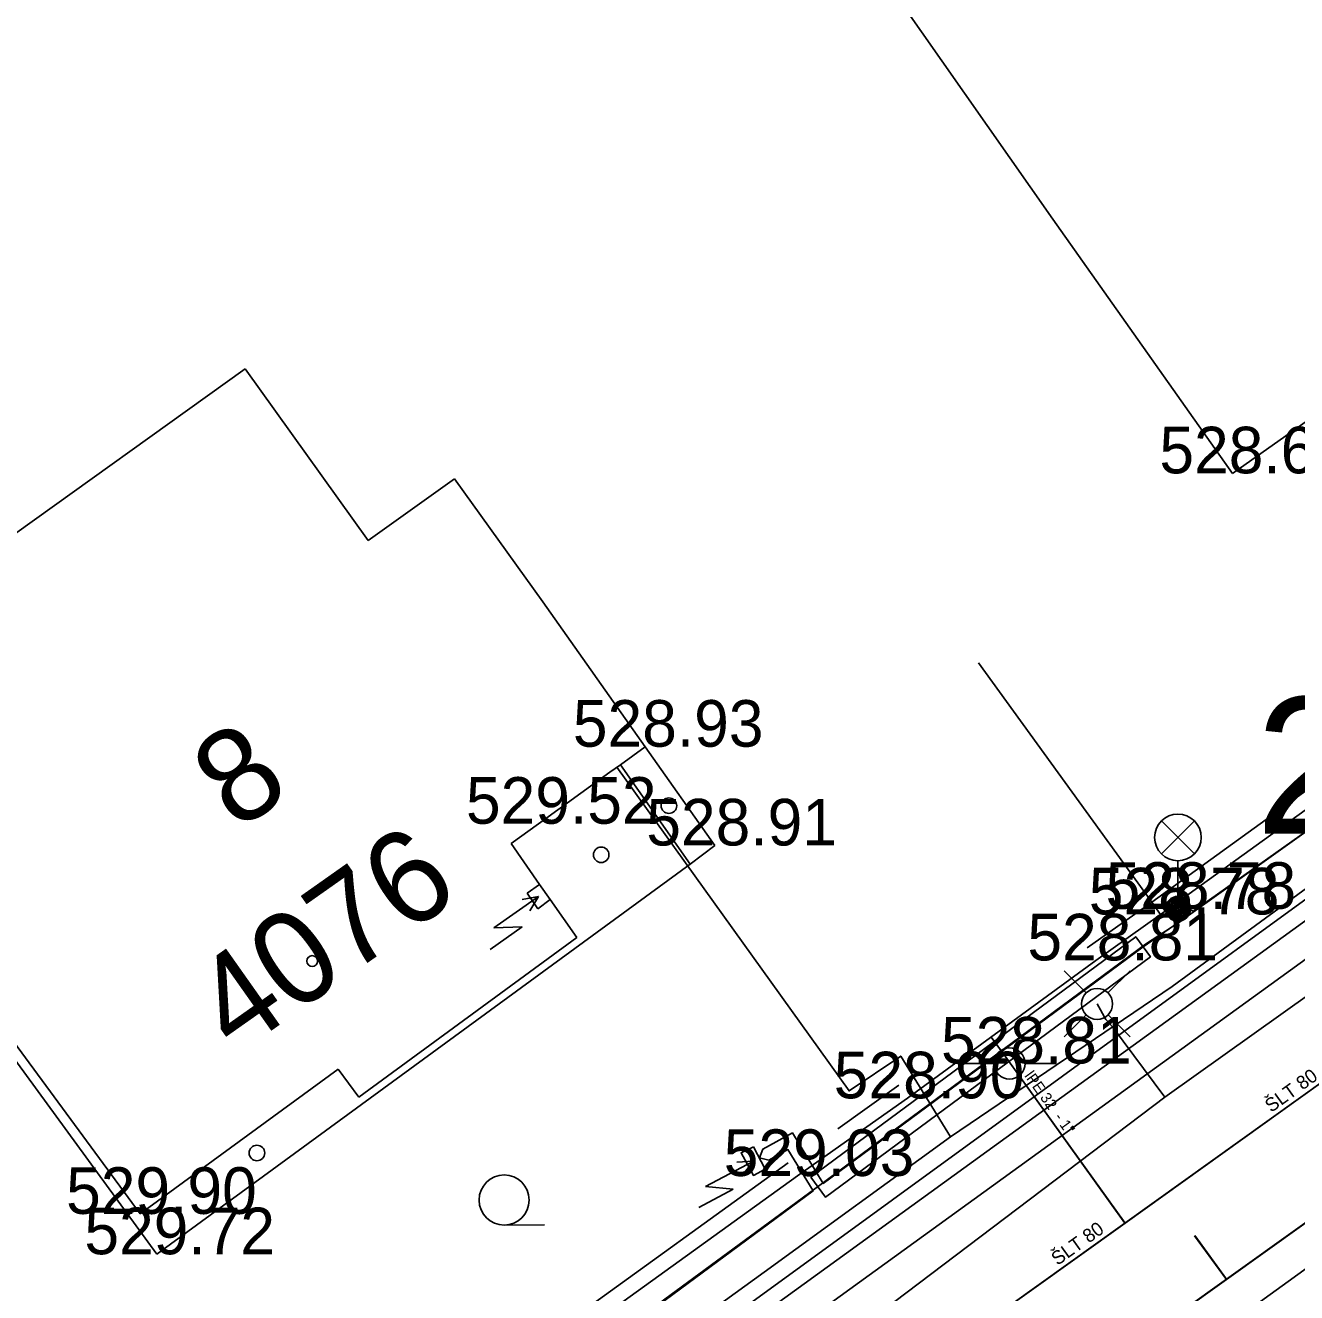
# Model space of a CAD drawing. Extents: x -668867 to -667827, y -1131943 to -1131019.
# Drawn here: x -668712.07 to -668691.62, y -1131371.42 to -1131351.02 of the extents above; entities that cross this region are included whole.
import ezdxf

# ---------------------------------------------------------------- set-up
doc = ezdxf.new("R2010")
doc.units = 0
for name, color, linetype in [('G_Bod_tecka', 7, 'Continuous'), ('G_Bod_vyska', 7, 'Continuous'), ('G_Budovy-znacky', 7, 'Continuous'), ('G_Budovy_Objekty', 7, 'Continuous'), ('G_Budovy_vstupy', 7, 'Continuous'), ('G_Cesty_Schody', 7, 'Continuous'), ('G_Cisla_orientacni', 7, 'Continuous'), ('G_Cisla_popisna', 7, 'Continuous'), ('G_Objekty_technicke', 7, 'Continuous'), ('G_Plochy_zpevnene', 7, 'Continuous'), ('G_Ploty', 7, 'Continuous'), ('G_Ploty_vstupy', 7, 'Continuous'), ('G_Site-plynovod', 7, 'Continuous'), ('G_Site-Rozvadece', 7, 'Continuous'), ('G_Site-vodovod', 7, 'Continuous'), ('G_Z_CHRANICKA-TEPLOVOD_kotovane', 7, 'Continuous'), ('G_Z_ELsilove_podz_kotovane', 7, 'Continuous'), ('G_Z_KANAL_podz_kotovane', 7, 'Continuous'), ('G_Z_PLYNY_podz_geodeticky', 7, 'Continuous'), ('G_Z_SPOJE_podz_geodeticky', 7, 'Continuous'), ('G_Z_SPOJE_podz_kotovane', 7, 'Continuous'), ('G_Z_SPOJE_podz_priblizne', 7, 'Continuous'), ('G_Z_VODA_podz_kotovane', 7, 'Continuous'), ('G_Zelen-Znacky', 7, 'Continuous'), ('Vrstva 1', 7, 'Continuous'), ('Vrstva 10', 7, 'Continuous'), ('Vrstva 13', 7, 'Continuous'), ('Vrstva 17', 7, 'Continuous'), ('Vrstva 26', 7, 'Continuous'), ('Vrstva 4', 7, 'Continuous'), ('Vrstva 6', 7, 'Continuous')]:
    doc.layers.add(name, color=color, linetype=linetype)

msp = doc.modelspace()

# ---------------------------------------------------------------- linework, layer by layer
at = {"layer": 'G_Bod_tecka'}
for p, q in [((-668692.65, -1131358.23), (-668692.65, -1131358.23)), ((-668702.1, -1131362.63), (-668702.1, -1131362.63)), ((-668703.82, -1131363.87), (-668703.82, -1131363.87)), ((-668700.98, -1131364.22), (-668700.98, -1131364.22)), ((-668693.81, -1131365.33), (-668693.81, -1131365.33)), ((-668693.53, -1131365.24), (-668693.53, -1131365.24)), ((-668694.85, -1131366.07), (-668694.85, -1131366.07)), ((-668696.24, -1131367.73), (-668696.24, -1131367.73)), ((-668697.88, -1131368.29), (-668697.88, -1131368.29)), ((-668699.65, -1131369.54), (-668699.65, -1131369.54)), ((-668710.23, -1131370.15), (-668710.23, -1131370.15)), ((-668709.96, -1131370.8), (-668709.96, -1131370.8))]:
    msp.add_line(p, q, dxfattribs=at)
at = {"layer": 'G_Budovy-znacky'}
for centre, radius in [((-668701.72, -1131363.58), 0.125), ((-668702.81, -1131364.37), 0.125), ((-668707.46, -1131366.08), 0.0875), ((-668708.35, -1131369.17), 0.125)]:
    msp.add_circle(centre, radius, dxfattribs=at)
at = {"layer": 'G_Budovy_Objekty'}
for p, q in [((-668695.54, -1131354.14), (-668698.02, -1131350.6)), ((-668692.65, -1131358.23), (-668684.37, -1131352.38)), ((-668695.54, -1131354.14), (-668692.65, -1131358.23)), ((-668708.54, -1131356.55), (-668716.13, -1131361.99)), ((-668706.56, -1131359.31), (-668708.54, -1131356.55)), ((-668705.17, -1131358.32), (-668706.56, -1131359.31)), ((-668703.75, -1131360.3), (-668705.17, -1131358.32)), ((-668703.75, -1131360.3), (-668702.1, -1131362.63)), ((-668702.1, -1131362.63), (-668702.5, -1131362.92)), ((-668700.98, -1131364.22), (-668702.1, -1131362.63)), ((-668702.5, -1131362.92), (-668702.67, -1131363.04)), ((-668701.38, -1131364.52), (-668702.5, -1131362.92)), ((-668704.26, -1131364.19), (-668703.82, -1131363.87)), ((-668703.8, -1131364.85), (-668704.26, -1131364.19)), ((-668701.38, -1131364.52), (-668700.98, -1131364.22)), ((-668709.96, -1131370.8), (-668701.38, -1131364.52)), ((-668703.63, -1131365.09), (-668703.8, -1131364.85)), ((-668703.2, -1131365.7), (-668703.63, -1131365.09)), ((-668706.71, -1131368.27), (-668703.2, -1131365.7)), ((-668712.91, -1131366.76), (-668709.96, -1131370.8)), ((-668712.79, -1131366.67), (-668710.23, -1131370.15)), ((-668710.23, -1131370.15), (-668707.04, -1131367.82)), ((-668707.04, -1131367.82), (-668706.71, -1131368.27))]:
    msp.add_line(p, q, dxfattribs=at)
at = {"layer": 'G_Budovy_vstupy'}
msp.add_line((-668703.82, -1131363.87), (-668702.67, -1131363.04), dxfattribs=at)
at = {"layer": 'G_Cesty_Schody'}
for p, q in [((-668671.87, -1131351.85), (-668715.28, -1131383.29)), ((-668713.87, -1131387.19), (-668670.62, -1131355.99))]:
    msp.add_line(p, q, dxfattribs=at)
at = {"layer": 'G_Objekty_technicke'}
for p, q in [((-668693.795, -1131363.825), (-668693.265, -1131364.355)), ((-668693.795, -1131364.355), (-668693.265, -1131363.825)), ((-668693.53, -1131365.24), (-668693.53, -1131364.465))]:
    msp.add_line(p, q, dxfattribs=at)
for centre, radius in [((-668693.53, -1131364.09), 0.375), ((-668693.53, -1131365.24), 0.2), ((-668693.53, -1131365.24), 0.18), ((-668693.53, -1131365.24), 0.16), ((-668693.53, -1131365.24), 0.14), ((-668693.53, -1131365.24), 0.12), ((-668693.53, -1131365.24), 0.1), ((-668693.53, -1131365.24), 0.08), ((-668693.53, -1131365.24), 0.06), ((-668693.53, -1131365.24), 0.04), ((-668693.53, -1131365.24), 0.02)]:
    msp.add_circle(centre, radius, dxfattribs=at)
at = {"layer": 'G_Plochy_zpevnene'}
msp.add_line((-668672.16, -1131351.44), (-668715.57, -1131382.88), dxfattribs=at)
at = {"layer": 'G_Ploty'}
for p, q in [((-668681.52, -1131356.45), (-668693.81, -1131365.33)), ((-668696.74, -1131361.28), (-668693.95, -1131365.13)), ((-668693.95, -1131365.13), (-668694.99, -1131365.87)), ((-668693.95, -1131365.13), (-668693.81, -1131365.33)), ((-668693.81, -1131365.33), (-668694.85, -1131366.07)), ((-668698.02, -1131368.08), (-668699, -1131368.78)), ((-668697.88, -1131368.29), (-668698.86, -1131368.98)), ((-668699.8, -1131369.33), (-668710.69, -1131377.18)), ((-668699.65, -1131369.54), (-668710.54, -1131377.38))]:
    msp.add_line(p, q, dxfattribs=at)
msp.add_lwpolyline([(-668681.66, -1131356.24), (-668683.87, -1131357.8), (-668684.32, -1131358.17), (-668693.95, -1131365.13)], dxfattribs=at)
at = {"layer": 'G_Ploty_vstupy'}
for p, q in [((-668697.88, -1131368.29), (-668694.85, -1131366.07)), ((-668699.65, -1131369.54), (-668698.86, -1131368.98))]:
    msp.add_line(p, q, dxfattribs=at)
at = {"layer": 'G_Site-plynovod'}
for p, q in [((-668695.008, -1131366.593), (-668695.361, -1131366.239)), ((-668694.655, -1131366.594), (-668694.3, -1131366.239)), ((-668695.362, -1131367.302), (-668695.007, -1131366.947)), ((-668694.654, -1131366.947), (-668694.3, -1131367.3))]:
    msp.add_line(p, q, dxfattribs=at)
msp.add_circle((-668694.83, -1131366.77), 0.25, dxfattribs=at)
at = {"layer": 'G_Site-Rozvadece'}
for p, q in [((-668704, -1131364.99), (-668703.8, -1131364.85)), ((-668704.535, -1131365.544), (-668703.82, -1131365.039)), ((-668703.82, -1131365.039), (-668704.084, -1131365.09)), ((-668703.83, -1131365.24), (-668704, -1131364.99)), ((-668703.957, -1131365.27), (-668703.82, -1131365.039)), ((-668703.63, -1131365.09), (-668703.83, -1131365.24)), ((-668704.596, -1131365.893), (-668704.084, -1131365.532)), ((-668704.084, -1131365.532), (-668704.535, -1131365.544)), ((-668701.134, -1131369.709), (-668700.36, -1131369.3)), ((-668700.36, -1131369.3), (-668700.628, -1131369.317)), ((-668700.526, -1131369.512), (-668700.36, -1131369.3)), ((-668701.239, -1131370.047), (-668700.686, -1131369.755)), ((-668700.686, -1131369.755), (-668701.134, -1131369.709))]:
    msp.add_line(p, q, dxfattribs=at)
msp.add_lwpolyline([(-668700.36, -1131369.07), (-668700.56, -1131369.17), (-668700.36, -1131369.53), (-668700.17, -1131369.43)], close=True, dxfattribs=at)
at = {"layer": 'G_Site-vodovod'}
for p, q in [((-668696.49, -1131367.73), (-668696.99, -1131367.73)), ((-668695.99, -1131367.73), (-668695.49, -1131367.73))]:
    msp.add_line(p, q, dxfattribs=at)
msp.add_circle((-668696.24, -1131367.73), 0.25, dxfattribs=at)
at = {"layer": 'G_Z_CHRANICKA-TEPLOVOD_kotovane'}
msp.add_lwpolyline([(-668699.439, -1131369.559), (-668694.209, -1131365.689), (-668693.971, -1131366.011), (-668699.201, -1131369.881)], close=True, dxfattribs=at)
at = {"layer": 'G_Z_ELsilove_podz_kotovane'}
for points in [[(-668733.816, -1131393.496), (-668733.23, -1131394.27), (-668731.27, -1131392.8), (-668725.71, -1131388.9), (-668725.27, -1131388.48), (-668724.44, -1131387.91), (-668723.34, -1131387.17), (-668710.851, -1131378.01), (-668711.308, -1131377.153), (-668711.26, -1131377.03), (-668711.132, -1131377.059), (-668710.679, -1131377.909), (-668709.97, -1131377.59), (-668699.401, -1131369.78), (-668699.806, -1131369.114), (-668700.114, -1131369.284), (-668700.26, -1131369.25), (-668700.21, -1131369.108), (-668699.734, -1131368.846), (-668699.239, -1131369.66), (-668694.09, -1131365.85), (-668693.32, -1131365.32), (-668678.7, -1131354.88)], [(-668723.31, -1131387.13), (-668710.74, -1131377.88), (-668710.19, -1131377.61), (-668710.28, -1131377.28), (-668709.94, -1131377.52), (-668699.29, -1131369.69), (-668694.05, -1131365.81), (-668693.41, -1131365.39), (-668693.48, -1131365.23), (-668693.49, -1131365.2), (-668693.28, -1131365.28), (-668678.65, -1131354.91)]]:
    msp.add_lwpolyline(points, dxfattribs=at)
at = {"layer": 'G_Z_KANAL_podz_kotovane'}
msp.add_line((-668692.75, -1131371.2), (-668693.26, -1131370.5), dxfattribs=at)
msp.add_lwpolyline([(-668707.24, -1131381.57), (-668692.75, -1131371.2), (-668690.3, -1131369.45), (-668683.13, -1131364.32), (-668677.73, -1131360.45), (-668676.97, -1131359.91)], dxfattribs=at)
at = {"layer": 'G_Z_PLYNY_podz_geodeticky'}
for points in [[(-668733.62, -1131397.14), (-668728.96, -1131393.74), (-668721.77, -1131388.71), (-668720.25, -1131387.59), (-668715.23, -1131384.07), (-668712.64, -1131382.17), (-668712.18, -1131381.73), (-668705.29, -1131376.66), (-668701.28, -1131373.74), (-668698.48, -1131371.86), (-668693.74, -1131368.27), (-668688.53, -1131364.56)], [(-668693.74, -1131368.27), (-668694.58, -1131367.14), (-668694.69, -1131367.02), (-668694.83, -1131366.77)]]:
    msp.add_lwpolyline(points, dxfattribs=at)
at = {"layer": 'G_Z_SPOJE_podz_geodeticky'}
for points in [[(-668724.8, -1131389.05), (-668722.52, -1131387.56), (-668714.6, -1131381.91), (-668651.44, -1131335.95), (-668640.91, -1131328.07), (-668629.3, -1131319.46)], [(-668677.58, -1131354.33), (-668679.39, -1131355.63), (-668679.79, -1131356.31), (-668681.43, -1131357.56), (-668693.62, -1131366.49), (-668697.19, -1131368.91)], [(-668702.56, -1131362.96), (-668698.82, -1131368.17), (-668697.99, -1131367.61), (-668697.19, -1131368.91)], [(-668697.19, -1131368.91), (-668700.19, -1131371.09), (-668709.7, -1131377.98), (-668712.35, -1131379.85)]]:
    msp.add_lwpolyline(points, dxfattribs=at)
at = {"layer": 'G_Z_SPOJE_podz_kotovane'}
msp.add_lwpolyline([(-668702.56, -1131362.96), (-668698.82, -1131368.17), (-668697.99, -1131367.61), (-668697.19, -1131368.91)], dxfattribs=at)
at = {"layer": 'G_Z_SPOJE_podz_priblizne'}
for points in [[(-668724.8, -1131389.05), (-668722.52, -1131387.56), (-668714.6, -1131381.91), (-668651.44, -1131335.95), (-668640.91, -1131328.07), (-668629.3, -1131319.46)], [(-668702.56, -1131362.96), (-668698.82, -1131368.17), (-668697.99, -1131367.61), (-668697.19, -1131368.91)]]:
    msp.add_lwpolyline(points, dxfattribs=at)
at = {"layer": 'G_Z_VODA_podz_kotovane'}
for points in [[(-668612.84, -1131311.89), (-668613.52, -1131312.39), (-668639.15, -1131330.75), (-668643.74, -1131334.04), (-668659.28, -1131345.16), (-668663.57, -1131348.23), (-668667.68, -1131351.59), (-668680.32, -1131360.39), (-668682.77, -1131361.98), (-668694.38, -1131370.3), (-668700.33, -1131374.56), (-668716.2, -1131385.93), (-668719.87, -1131388.55), (-668728.66, -1131395.15), (-668734.59, -1131399.59), (-668743.8, -1131406.5), (-668743.96, -1131406.62), (-668747.09, -1131408.97), (-668758.727, -1131416.908)], [(-668694.38, -1131370.3), (-668696.28, -1131367.65), (-668696.53, -1131367.31)]]:
    msp.add_lwpolyline(points, dxfattribs=at)
at = {"layer": 'G_Zelen-Znacky'}
msp.add_line((-668704.372, -1131370.33), (-668703.722, -1131370.327), dxfattribs=at)
msp.add_circle((-668704.372, -1131369.927), 0.403, dxfattribs=at)
at = {"layer": 'Vrstva 1'}
msp.add_line((-668693.48, -1131365.23), (-668693.48, -1131365.23), dxfattribs=at)
at = {"layer": 'Vrstva 10'}
msp.add_lwpolyline([(-668707.238, -1131381.575), (-668692.747, -1131371.204), (-668690.299, -1131369.452), (-668683.135, -1131364.325), (-668677.727, -1131360.455), (-668676.971, -1131359.914)], dxfattribs=at)
at = {"layer": 'Vrstva 13'}
msp.add_line((-668692.747, -1131371.204), (-668693.261, -1131370.501), dxfattribs=at)
at = {"layer": 'Vrstva 17'}
for p, q in [((-668693.28, -1131365.28), (-668678.65, -1131354.91)), ((-668693.48, -1131365.23), (-668693.49, -1131365.2)), ((-668693.49, -1131365.2), (-668693.28, -1131365.28)), ((-668693.41, -1131365.39), (-668693.48, -1131365.23)), ((-668694.05, -1131365.81), (-668693.41, -1131365.39)), ((-668699.29, -1131369.69), (-668694.05, -1131365.81)), ((-668709.94, -1131377.52), (-668699.29, -1131369.69))]:
    msp.add_line(p, q, dxfattribs=at)
at = {"layer": 'Vrstva 26'}
for points in [[(-668612.843, -1131311.885), (-668613.516, -1131312.393), (-668639.148, -1131330.746), (-668643.745, -1131334.037), (-668659.276, -1131345.158), (-668663.568, -1131348.231), (-668667.684, -1131351.593), (-668680.32, -1131360.39), (-668682.771, -1131361.982), (-668694.383, -1131370.3), (-668700.33, -1131374.561), (-668716.198, -1131385.926), (-668719.869, -1131388.555), (-668728.661, -1131395.148), (-668734.589, -1131399.593), (-668743.804, -1131406.503), (-668743.957, -1131406.618), (-668747.094, -1131408.971), (-668758.727, -1131416.908)], [(-668694.383, -1131370.3), (-668696.283, -1131367.648), (-668696.533, -1131367.306)]]:
    msp.add_lwpolyline(points, dxfattribs=at)
at = {"layer": 'Vrstva 6'}
msp.add_line((-668696.283, -1131367.648), (-668696.283, -1131367.648), dxfattribs=at)

# ---------------------------------------------------------------- texts
at = {"layer": 'G_Bod_vyska'}
for s, p in [('528.63', (-668693.828, -1131358.23)), ('528.93', (-668703.266, -1131362.63)), ('529.52', (-668704.986, -1131363.87)), ('528.91', (-668702.084, -1131364.22)), ('528.78', (-668694.694, -1131365.24)), ('528.78', (-668694.964, -1131365.33)), ('528.81', (-668695.952, -1131366.07)), ('528.81', (-668697.342, -1131367.73)), ('528.90', (-668699.068, -1131368.29)), ('529.03', (-668700.838, -1131369.54)), ('529.90', (-668711.42, -1131370.15)), ('529.72', (-668711.126, -1131370.8))]:
    msp.add_text(s, height=0.75, dxfattribs=at).set_placement(p)
at = {"layer": 'G_Cisla_orientacni'}
msp.add_text('8', height=1.5, rotation=35.207, dxfattribs=at).set_placement((-668708.67, -1131364.008))
at = {"layer": 'G_Cisla_popisna'}
msp.add_text('4076', height=1.5, rotation=35.207, dxfattribs=at).set_placement((-668708.687, -1131367.604))
at = {"layer": 'Vrstva 4'}
msp.add_text('2858', height=2.1939, dxfattribs=at).set_placement((-668692.277, -1131364.028))
for s, height, rotation, p in [('lPE 32  - 1"', 0.17551, 305.61, (-668696.006, -1131367.928)), ('ŠLT 80', 0.2194, 35.6127, (-668692.03, -1131368.527)), ('ŠLT 80', 0.2194, 35.6127, (-668695.468, -1131370.99))]:
    msp.add_text(s, height=height, rotation=rotation, dxfattribs=at).set_placement(p)

doc.saveas('drawing.dxf')
